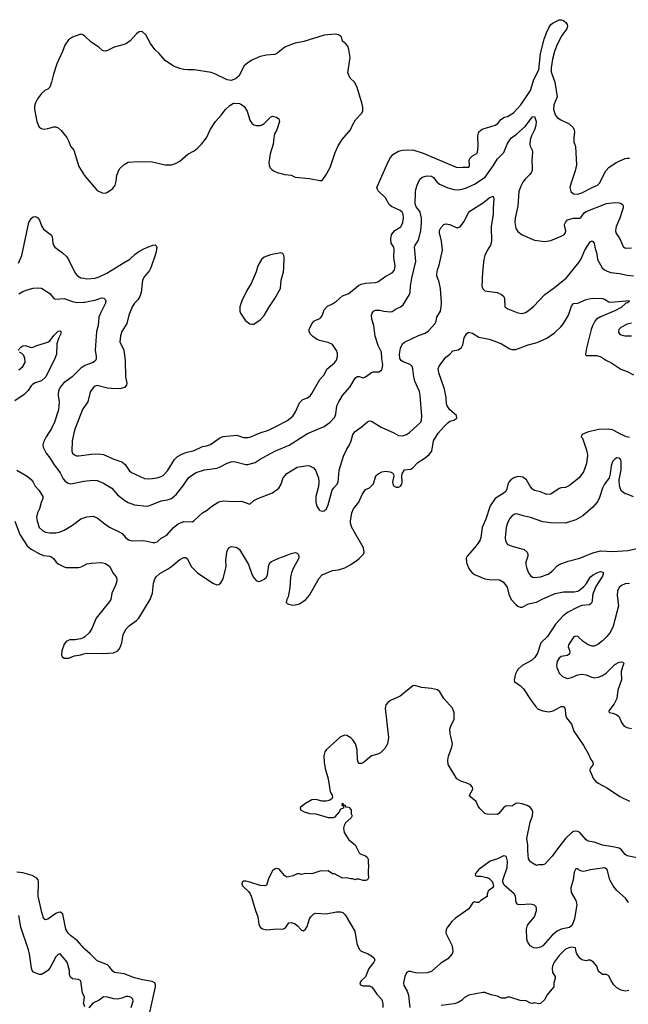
# Model space of a CAD drawing. Header units: inches. Extents: x 1678809 to 1859548, y 384609 to 522868.
# Tile 343 of 386: x 1819378 to 1825280, y 456761 to 466318. Entities that reach past the tile are written whole.
import ezdxf

# ---------------------------------------------------------------- set-up
doc = ezdxf.new("R2010")
doc.units = ezdxf.units.IN
doc.header["$MEASUREMENT"] = 0
for name, color, linetype in [('B8415', 7, 'Continuous'), ('B8416', 7, 'Continuous'), ('B8425', 7, 'Continuous'), ('B8426', 7, 'Continuous')]:
    doc.layers.add(name, color=color, linetype=linetype)

msp = doc.modelspace()

# ---------------------------------------------------------------- linework, layer by layer
at = {"layer": 'B8415', "color": 5}
for points, elevation in [([(1820000, 457306.3), (1819938, 457378), (1819870, 457427.4), (1819848.7, 457450), (1819825.7, 457490), (1819795, 457635.1), (1819774.9, 457654.9), (1819750, 457652.8), (1819730, 457643.1), (1819650, 457586.3), (1819630, 457580.7), (1819611.4, 457591.4), (1819591.8, 457651.8), (1819555.8, 457810), (1819561.6, 457950), (1819555.8, 457970), (1819544.2, 457984.2), (1819500.5, 458010), (1819410, 458036.8), (1819350, 458043.4)], 320), ([(1820000, 456844.9), (1819988.2, 456870), (1819969.8, 456989.8), (1819950, 457002.6), (1819890, 457008.2), (1819870, 457023.7), (1819862, 457050), (1819862, 457090), (1819838, 457170), (1819770, 457249.5), (1819750, 457242.9), (1819730, 457220.7), (1819670, 457112), (1819651.3, 457088.7), (1819630, 457071.8), (1819590, 457051.8), (1819570, 457049.6), (1819512.4, 457072.4), (1819499.7, 457090), (1819491.9, 457111.9), (1819473.3, 457250), (1819463.5, 457290), (1819390.7, 457510.7), (1819370, 457624)], 340), ([(1820000, 456764.2), (1819998, 456770), (1820000, 456783.3)], 340)]:
    msp.add_lwpolyline(points, dxfattribs=dict(at, elevation=elevation))
at = {"layer": 'B8416', "color": 5}
for points, elevation in [([(1820000, 466163), (1819990, 466169.7), (1819970, 466175.6), (1819951.8, 466171.8), (1819890, 466148), (1819850, 466122.9), (1819814.4, 466070), (1819791.9, 466008.1), (1819738.4, 465890), (1819706.4, 465790), (1819688.2, 465710), (1819670, 465664), (1819650, 465644), (1819622, 465630), (1819590, 465602), (1819551, 465550), (1819531, 465510), (1819522, 465478), (1819521, 465450), (1819544, 465330), (1819562.5, 465282.5), (1819570.7, 465270.7), (1819590, 465261), (1819615.3, 465255.3), (1819650, 465260.7), (1819710, 465278.8), (1819730, 465277.3), (1819750, 465267.7), (1819780.7, 465240.7), (1819834.4, 465174.4), (1819855.1, 465135.1), (1819870.4, 465090.4), (1819901.6, 465050), (1819953.3, 464893.3), (1820000, 464816.2)], 420), ([(1819366.1, 463953.9), (1819398.9, 464030), (1819466, 464350), (1819490, 464386.8), (1819510, 464402.8), (1819530, 464406.8), (1819550, 464397.3), (1819570, 464371), (1819593.4, 464310), (1819610, 464286), (1819685.1, 464225.1), (1819692.4, 464210), (1819699.5, 464150), (1819705.7, 464130), (1819718.7, 464110), (1819793.6, 464053.6), (1819835.4, 464015.4), (1819852.9, 463990), (1819916, 463856), (1819939.3, 463830), (1819972.6, 463812.6), (1820000, 463808.5)], 380), ([(1819370, 463655.3), (1819410, 463679.5), (1819450, 463697.1), (1819510, 463710.6), (1819550, 463716.3), (1819590, 463713.4), (1819670, 463658.8), (1819710, 463610.8), (1819724.4, 463604.4), (1819810, 463610.2), (1819890, 463582.3), (1819933.4, 463573.4), (1820000, 463575.2)], 360), ([(1819363.7, 463110), (1819390, 463140.5), (1819410, 463153), (1819430, 463155.8), (1819490, 463134.4), (1819510, 463139.3), (1819543.5, 463156.5), (1819651, 463189), (1819675.1, 463204.9), (1819710, 463254), (1819750, 463294), (1819770, 463298), (1819776, 463290), (1819776, 463270), (1819755.2, 463224.8), (1819739.5, 463170), (1819734.9, 463070), (1819720.3, 463030), (1819630.2, 462850), (1819590, 462811), (1819528.5, 462791.5), (1819503.1, 462776.9), (1819490, 462765.1), (1819460.2, 462719.8), (1819421.8, 462678.2), (1819330, 462619.7)], 340), ([(1819370, 462919), (1819409.9, 462950), (1819429.9, 462990), (1819429.4, 463030), (1819418, 463058), (1819398, 463078), (1819376.2, 463090)], 340), ([(1820000, 462954.7), (1819970, 462934.8), (1819887, 462850), (1819803.1, 462790), (1819771.5, 462750), (1819758.6, 462721.4), (1819751.5, 462690), (1819750.3, 462670), (1819759.6, 462610), (1819753.8, 462530), (1819714.9, 462410), (1819686.5, 462350), (1819635.6, 462270), (1819610, 462216), (1819603.6, 462190), (1819606.3, 462170), (1819636.1, 462110), (1819670, 462064.9), (1819705.5, 462005.5), (1819770, 461919.5), (1819800.5, 461860.5), (1819817.9, 461837.9), (1819840.8, 461820.8), (1819870, 461813.2), (1819890, 461814.4), (1819983.3, 461836.7), (1820000, 461838.6)], 360), ([(1820000, 462553.2), (1819986.6, 462533.4), (1819910, 462333.2), (1819887.6, 462230), (1819884.4, 462130), (1819890.6, 462110), (1819910, 462093), (1819930, 462086), (1819950, 462084.9), (1820000, 462091.6)], 380), ([(1819350, 461946.7), (1819450, 461888.4), (1819490, 461854.4), (1819509.3, 461829.3), (1819529.2, 461789.2), (1819562.4, 461750), (1819603.7, 461690), (1819602.3, 461670), (1819585.8, 461630), (1819569.1, 461570), (1819549.3, 461530), (1819540.6, 461490), (1819546.7, 461450), (1819568, 461390), (1819600.4, 461360.4), (1819630, 461344), (1819670, 461335.8), (1819730, 461336.5), (1819770, 461346.9), (1819810, 461363.2), (1819889, 461411), (1819970, 461472), (1820000, 461482.2)], 340), ([(1819330, 461450.8), (1819380, 461320), (1819452.3, 461212.3), (1819490, 461179), (1819570, 461134.7), (1819610, 461118.5), (1819670, 461110.3), (1819690, 461101.6), (1819707.3, 461087.3), (1819732.1, 461052.1), (1819750, 461036.3), (1819810, 461006), (1819830, 461000.4), (1819950, 461001.6), (1819972.9, 461007.1), (1820000, 461020.6)], 320), ([(1820000, 460322.5), (1819972.3, 460307.7), (1819916.9, 460296.9), (1819863.1, 460296.9), (1819833, 460287), (1819810, 460255.3), (1819786.9, 460193.1), (1819784.4, 460150), (1819790, 460136), (1819810, 460120.4), (1819830, 460119.5), (1819850, 460121.3), (1819910, 460141.6), (1819970, 460152.4), (1820000, 460161.4)], 320)]:
    msp.add_lwpolyline(points, dxfattribs=dict(at, elevation=elevation))
at = {"layer": 'B8425', "color": 5}
for points, elevation in [([(1824203.2, 460000), (1824187, 459970), (1824172, 459910), (1824177.6, 459890), (1824230, 459855.6), (1824262.9, 459822.9), (1824336.9, 459710), (1824385.4, 459645.4), (1824406.5, 459626.5), (1824450, 459610.2), (1824510, 459600.7), (1824550, 459610.2), (1824630, 459652.7), (1824654.8, 459650), (1824667.7, 459630), (1824670.2, 459570), (1824681.3, 459541.3), (1824730, 459480.3), (1824753, 459413), (1824848.8, 459268.8), (1824893.8, 459190), (1824916.8, 459136.8), (1824936, 459110), (1824938, 459090), (1824909.5, 459050.5), (1824907.5, 459030), (1824942.6, 458950), (1824964.7, 458924.7), (1824987.8, 458907.8), (1825077.2, 458857.2), (1825196.3, 458776.3), (1825290, 458733.5)], 320), ([(1824599.4, 460000), (1824610, 459974), (1824642.8, 459942.8), (1824669.2, 459929.2), (1824690, 459924.2), (1824730, 459932.2), (1824790, 459958.7), (1824830, 459966), (1824870, 459959.3), (1824918, 459938), (1824950, 459930.4), (1824990, 459937), (1825030, 459951.8), (1825070, 459977), (1825092.3, 460000)], 340), ([(1825214.1, 460000), (1825211.8, 459990), (1825214.9, 459910), (1825179, 459810), (1825168.2, 459730), (1825143.4, 459676.6), (1825092, 459610), (1825094, 459594), (1825130, 459586), (1825170, 459571), (1825181.4, 459561.4), (1825190, 459551.3), (1825214.6, 459494.6), (1825239.8, 459459.8), (1825266, 459446), (1825310, 459437.7)], 340), ([(1825395.7, 458175.7), (1825270, 458201.3), (1825250, 458215.6), (1825210, 458263.5), (1825190, 458275.6), (1825130.6, 458290.6), (1825030, 458304.6), (1824950, 458334.8), (1824890, 458345.7), (1824870, 458358), (1824810, 458426.9), (1824790, 458438), (1824770, 458441.5), (1824750, 458437.3), (1824730, 458424), (1824670.3, 458370), (1824582.2, 458257.8), (1824542, 458198), (1824470, 458122), (1824450, 458115.3), (1824410, 458115.3), (1824390, 458109), (1824350, 458129.3), (1824330, 458145.2), (1824312, 458172), (1824304.4, 458250), (1824305.4, 458310), (1824296.3, 458370), (1824328.5, 458530), (1824350.9, 458590), (1824354.7, 458630), (1824350, 458642.7), (1824330, 458669.6), (1824299.3, 458690), (1824250, 458707.6), (1824210, 458714), (1824190, 458709.4), (1824150, 458685.2), (1824110, 458688.7), (1824090, 458684), (1824070, 458669), (1824025.8, 458614.2), (1824010, 458602.7), (1823910, 458605.2), (1823890, 458614), (1823841.5, 458661.5), (1823824.8, 458684.8), (1823805.2, 458730), (1823753.2, 458770), (1823739, 458790), (1823773.2, 458850), (1823768.7, 458870), (1823748, 458890), (1823709.1, 458909.1), (1823662, 458922), (1823618, 458950), (1823533.2, 459090), (1823529.2, 459130), (1823535.6, 459170), (1823570, 459256.3), (1823576.5, 459290), (1823551.7, 459390), (1823549.8, 459430), (1823558.5, 459461.5), (1823590.9, 459530), (1823592.5, 459590), (1823575.2, 459635.2), (1823490.6, 459730), (1823452.6, 459792.6), (1823430, 459812.5), (1823370, 459825.8), (1823275.3, 459835.3), (1823210, 459855.6), (1823190, 459851.8), (1823067.3, 459752.7), (1822973, 459710), (1822946.4, 459690), (1822930, 459669.2), (1822923.6, 459636.4), (1822955.3, 459350), (1822944, 459290), (1822917.5, 459242.5), (1822877.2, 459202.8), (1822850, 459189.6), (1822790, 459171.5), (1822710, 459105.6), (1822690, 459097), (1822678, 459098), (1822670, 459099.3), (1822660.9, 459110), (1822655.3, 459135.3), (1822649.8, 459230.2), (1822633.3, 459290), (1822610, 459327.1), (1822590, 459348.6), (1822550, 459371.1), (1822530, 459373.7), (1822490, 459355.4), (1822348.8, 459230), (1822336, 459210), (1822325.8, 459174.2), (1822329.1, 459110), (1822339.6, 459050), (1822368.9, 458950), (1822390, 458822), (1822406.8, 458790), (1822412, 458770), (1822406, 458754), (1822380.7, 458739.3), (1822350, 458732), (1822310, 458734), (1822250, 458747.6), (1822210, 458744.2), (1822150.7, 458710), (1822098.8, 458670), (1822101, 458650), (1822138, 458630), (1822190, 458612.7), (1822250, 458608.2), (1822370, 458573.4), (1822406.3, 458573.7), (1822425.2, 458574.8), (1822438.6, 458581.4), (1822478, 458630), (1822490, 458654), (1822526, 458670), (1822522, 458682), (1822506, 458690), (1822507.3, 458712.7), (1822512.7, 458712.7), (1822518, 458698), (1822532.7, 458692.7), (1822538, 458678), (1822570, 458674), (1822594, 458650), (1822594, 458610), (1822602, 458590), (1822594, 458570), (1822537.3, 458522.7), (1822523.8, 458496.2), (1822519.1, 458470), (1822524.9, 458430), (1822570, 458356), (1822630.8, 458310), (1822670.6, 458230.6), (1822680.7, 458220.7), (1822730, 458202.8), (1822746, 458190), (1822756, 458170), (1822758, 458150), (1822761, 458090), (1822756, 458070), (1822756, 458030), (1822762, 457990), (1822752, 457970), (1822730, 457962), (1822710, 457962), (1822665.4, 457974.6), (1822645.4, 457974.6), (1822630, 457968.7), (1822610, 457978), (1822590, 457978), (1822550, 457988), (1822510, 457986), (1822430, 458028.7), (1822410, 458028.7), (1822370, 458055.3), (1822290, 458054), (1822210, 458028.7), (1822150, 458029), (1822110, 458022), (1822090, 458028.7), (1822070, 458028.7), (1822030, 458009), (1821970, 457995.3), (1821950, 458008.7), (1821892.7, 458072.7), (1821870, 458079), (1821850, 458074), (1821830, 458055.3), (1821793.4, 457990), (1821774.4, 457925.6), (1821770, 457918), (1821754, 457910), (1821710, 457912.7), (1821610, 457945.1), (1821570, 457954.5), (1821545.2, 457954.8), (1821534.4, 457945.6), (1821530.7, 457930), (1821539.3, 457910), (1821595.6, 457855.6), (1821613.1, 457833.1), (1821623.5, 457810), (1821663.6, 457670), (1821686.3, 457610), (1821698.7, 457538.7), (1821710, 457510.4), (1821733, 457493), (1821770, 457485.2), (1821874.4, 457494.4), (1821930, 457491), (1821956.5, 457503.5), (1821989.3, 457550.7), (1822010, 457554.8), (1822050, 457540.5), (1822070, 457525.5), (1822110, 457479.1), (1822130, 457475.5), (1822150, 457490.6), (1822165.2, 457514.8), (1822189.7, 457590), (1822201.1, 457610), (1822230, 457638.3), (1822250, 457644.6), (1822350, 457639.5), (1822450, 457658), (1822490, 457657), (1822511.2, 457651.2), (1822533.7, 457630), (1822628.5, 457470), (1822648.7, 457350), (1822670, 457297.3), (1822690, 457276.3), (1822756, 457250), (1822790.7, 457230), (1822814, 457210), (1822823, 457190), (1822812.4, 457170), (1822764, 457110), (1822731.2, 457028.8), (1822688.9, 456990), (1822677, 456970), (1822678.4, 456958.4), (1822680.5, 456950), (1822710, 456939.6), (1822770, 456938.9), (1822790, 456930.3), (1822809.3, 456909.3), (1822840.5, 456860.5), (1822888, 456810), (1822894.4, 456794.4), (1822900.3, 456770), (1822899.5, 456730)], 320), ([(1825282.2, 457750), (1825253.7, 457790), (1825170, 457866), (1825132, 457912), (1825099.2, 457970), (1825074, 458070), (1825050, 458087), (1824913.9, 458066.1), (1824850, 458051.2), (1824830, 458051.6), (1824803.5, 458063.5), (1824790, 458075.1), (1824770, 458077.2), (1824756.1, 458043.9), (1824744.9, 457970), (1824721.8, 457890), (1824726.4, 457846.4), (1824771.3, 457770), (1824779.1, 457730), (1824756.9, 457590), (1824734.9, 457530), (1824710, 457507.4), (1824630, 457490.8), (1824588.8, 457471.2), (1824545, 457435), (1824450.3, 457330), (1824430, 457316.4), (1824390, 457305.3), (1824362.7, 457310), (1824329.7, 457330), (1824301, 457370), (1824294.6, 457394.6), (1824291.1, 457490), (1824302.6, 457530), (1824369, 457611), (1824388.7, 457670), (1824390.8, 457690), (1824386.6, 457706.6), (1824370, 457722.3), (1824331.5, 457731.5), (1824230, 457725.1), (1824208.7, 457728.7), (1824191.6, 457750), (1824185.4, 457810), (1824173, 457833), (1824076.6, 457916.6), (1824064, 457950), (1824064.7, 457964.7), (1824104.7, 458090), (1824107.2, 458150), (1824098.7, 458190), (1824090, 458198.7), (1824070, 458200.5), (1824010, 458172.8), (1823938.8, 458150), (1823831, 458070), (1823798, 458030), (1823794, 458010), (1823810, 458004.7), (1823850, 458006), (1823910, 457991.3), (1823930, 457982), (1823962, 457950), (1823971.1, 457908.9), (1823962, 457890), (1823932, 457870), (1823922, 457858), (1823911.3, 457830), (1823910, 457808), (1823850, 457768.7), (1823830, 457748.7), (1823810, 457748.7), (1823790, 457755.3), (1823770, 457744), (1823732.4, 457687.6), (1823603.7, 457596.3), (1823570, 457566), (1823527.7, 457510), (1823514.6, 457485.4), (1823510.6, 457450), (1823570.6, 457330), (1823578.8, 457270), (1823570.8, 457250), (1823530, 457203.7), (1823460.9, 457159.1), (1823370, 457079.5), (1823330, 457067), (1823230, 457064.5), (1823191.7, 457071.7), (1823170, 457080.7), (1823150, 457080.7), (1823130, 457067), (1823111.6, 457030), (1823099.2, 456970), (1823104.6, 456944.6), (1823135.8, 456890), (1823148.5, 456848.5), (1823162.3, 456730)], 340), ([(1820637.3, 456670), (1820693.5, 456930), (1820695, 456950), (1820689.8, 456969.8), (1820663.2, 456983.2), (1820570, 456998.6), (1820490, 457017.7), (1820390, 457055.5), (1820297.2, 457070), (1820281.4, 457081.4), (1820247.2, 457127.2), (1820230, 457142.9), (1820130, 457181.6), (1820062.4, 457250), (1820010, 457294.8), (1820000, 457306.3)], 320), ([(1825284.7, 456895.3), (1825250.4, 456889.6), (1825210, 456897), (1825170, 456919.5), (1825138, 456950), (1825112.3, 456990), (1825090, 457038), (1825070, 457048.7), (1825028.7, 457048.7), (1824996.4, 457076.4), (1824988.4, 457088.4), (1824975.3, 457130), (1824942, 457170), (1824910, 457188.7), (1824890, 457188.7), (1824870, 457182), (1824830, 457194), (1824809.5, 457209.5), (1824781.2, 457250), (1824773.2, 457270), (1824769, 457309), (1824730, 457314), (1824702, 457310), (1824670, 457294.5), (1824610, 457236.2), (1824560.5, 457170), (1824544, 457130), (1824540.7, 457110), (1824546, 457070), (1824571, 457030), (1824571, 457010), (1824558.8, 456970), (1824558.8, 456930), (1824491, 456850), (1824470, 456808.7), (1824430, 456768.7), (1824410, 456764), (1824370, 456774), (1824350, 456769.3), (1824330, 456773.2), (1824290, 456794), (1824230, 456799), (1824130, 456829), (1824110, 456829), (1824090, 456821.2), (1824050, 456821.2), (1824010, 456839), (1823950, 456854), (1823890, 456876), (1823870, 456876), (1823732, 456850), (1823692.3, 456827.7), (1823661.7, 456798.3), (1823630, 456778.4), (1823590, 456765.1), (1823464.7, 456750)], 360), ([(1820000, 456783.3), (1820007, 456830), (1820000, 456844.9)], 340), ([(1820457.7, 456730), (1820477.2, 456790), (1820475.1, 456810), (1820454.5, 456830), (1820430, 456836), (1820410, 456835.1), (1820370, 456819.7), (1820330, 456811.2), (1820290, 456815.4), (1820230, 456831.1), (1820190, 456832.6), (1820150, 456801.3), (1820087.5, 456772.5), (1820050, 456727.6)], 340), ([(1820010, 456735.1), (1820000, 456764.2)], 340)]:
    msp.add_lwpolyline(points, dxfattribs=dict(at, elevation=elevation))
at = {"layer": 'B8426', "color": 5}
for points, elevation in [([(1820000, 462091.6), (1820070, 462100.9), (1820143, 462103), (1820190, 462098.3), (1820290, 462051.5), (1820370, 462024.6), (1820399.7, 461999.7), (1820441, 461941), (1820461.6, 461921.6), (1820590, 461865.7), (1820630, 461862), (1820665.1, 461865.1), (1820710, 461870.4), (1820750, 461882.4), (1820770, 461893), (1820810, 461938), (1820879.7, 462050), (1820910, 462076.9), (1820950, 462099.1), (1820990, 462116.5), (1821070, 462135.6), (1821150, 462174), (1821190, 462180.9), (1821230, 462194.6), (1821320, 462260), (1821350, 462271.6), (1821484.8, 462284.8), (1821550, 462263.6), (1821590, 462262.3), (1821610, 462266.3), (1821710, 462307.6), (1821790, 462334.3), (1821868.8, 462371.2), (1821970, 462423.7), (1822025.6, 462470), (1822053.6, 462510), (1822090, 462597.3), (1822125.2, 462630), (1822170, 462648.4), (1822193.9, 462666.1), (1822211.6, 462688.4), (1822290, 462823.8), (1822331.3, 462870), (1822355, 462924.9), (1822430, 462986.7), (1822450, 463013), (1822461.4, 463050), (1822461.2, 463081.2), (1822451.6, 463108.4), (1822410, 463165.6), (1822370, 463186), (1822284.1, 463204.1), (1822255.5, 463215.5), (1822221.5, 463241.5), (1822194, 463270), (1822185.2, 463290), (1822186.6, 463310), (1822210, 463366), (1822230, 463390.8), (1822250, 463402.8), (1822290, 463416), (1822296.6, 463423.4), (1822310, 463444.7), (1822330, 463501), (1822362.5, 463537.5), (1822410, 463560.7), (1822450, 463586.8), (1822510, 463636), (1822570, 463658.8), (1822663, 463737), (1822689.7, 463750.3), (1822730, 463760.3), (1822830, 463766.7), (1822850, 463772.7), (1822930, 463828.2), (1822990, 463860.5), (1823012.1, 463887.9), (1823017.6, 463930), (1823006.3, 464010), (1823009.8, 464090), (1823004.6, 464110), (1822980.7, 464150), (1822976.8, 464190), (1822984.9, 464230), (1822995.7, 464250), (1823015, 464270), (1823072.9, 464307.1), (1823081.3, 464318.7), (1823092.2, 464350), (1823098.5, 464390), (1823096.4, 464430), (1823085.4, 464450), (1823066.7, 464466.7), (1822985, 464505), (1822962.4, 464522.4), (1822924.7, 464590), (1822855.3, 464655.3), (1822846.6, 464670), (1822842.9, 464690), (1822937.6, 464910), (1822968.3, 464971.7), (1822998, 465010), (1823050, 465041.1), (1823090.3, 465050.3), (1823190, 465055.2), (1823290, 465022.3), (1823610, 464886.3), (1823630, 464882), (1823673.2, 464886.8), (1823733.9, 464886.1), (1823739.1, 464900.9), (1823735.9, 464950), (1823744.1, 464970), (1823770, 464995.8), (1823805.7, 465014.3), (1823816.8, 465030), (1823823.5, 465090), (1823819.7, 465190), (1823831.8, 465230), (1823864.2, 465255.8), (1823990, 465293.1), (1824013.6, 465310), (1824044.5, 465350), (1824079.3, 465370), (1824110, 465379.6), (1824167.4, 465412.6), (1824238.7, 465490), (1824319.8, 465610), (1824331.4, 465630), (1824363.2, 465736.8), (1824411.4, 465830), (1824429, 465990), (1824464.2, 466130), (1824486.8, 466190), (1824510, 466239.5), (1824530, 466270.2), (1824550, 466286.7), (1824610, 466317), (1824630, 466317.6), (1824650, 466310.5), (1824674, 466290), (1824688, 466270), (1824690.4, 466250), (1824683.1, 466230), (1824636, 466164), (1824588.1, 466070), (1824563.2, 466010), (1824545.3, 465934.7), (1824532.1, 465850), (1824533.4, 465810), (1824566.9, 465710), (1824590.2, 465570), (1824557.8, 465490), (1824554.6, 465450), (1824570, 465394.8), (1824590, 465366.8), (1824625.2, 465345.2), (1824707.1, 465307.1), (1824744.7, 465270), (1824754.8, 465250), (1824758.8, 465230), (1824751, 465170), (1824751.1, 465131.1), (1824766.4, 465086.4), (1824778, 464910), (1824764.9, 464850), (1824725.1, 464734.9), (1824714, 464690), (1824723.8, 464650), (1824747.8, 464627.8), (1824790, 464625.2), (1824830, 464638), (1824930, 464689.2), (1824981.6, 464710), (1825000.4, 464730), (1825062.6, 464850), (1825093.4, 464886.6), (1825170, 464935.2), (1825250, 464968.8), (1825270, 464974.9), (1825290, 464974)], 380), ([(1820000, 464816.2), (1820003.8, 464810), (1820130, 464659.1), (1820177.5, 464637.5), (1820210, 464634), (1820230, 464642), (1820280.1, 464679.9), (1820303.7, 464710), (1820315.1, 464750), (1820320.9, 464810), (1820346.6, 464870), (1820390, 464913.4), (1820430, 464934), (1820530, 464942.8), (1820590, 464937.3), (1820650, 464942.8), (1820788.5, 464908.5), (1820828.4, 464908.4), (1820850, 464910.4), (1820890, 464923.1), (1820930, 464945.5), (1821010, 465013), (1821070, 465045.5), (1821102.7, 465070), (1821142.7, 465110), (1821189.4, 465170), (1821230, 465256), (1821278, 465330), (1821332.7, 465390), (1821374.2, 465445.8), (1821414.8, 465485.2), (1821452.9, 465507.1), (1821510, 465502.8), (1821530, 465494.8), (1821554.6, 465474.6), (1821584, 465430), (1821610, 465342), (1821630, 465312), (1821650, 465298), (1821670, 465291.3), (1821710, 465291.3), (1821730, 465298), (1821748, 465310), (1821810, 465372), (1821830, 465382), (1821870, 465372), (1821890, 465354), (1821898, 465330), (1821871, 465250), (1821850.6, 465209.4), (1821842, 465170), (1821837.1, 465110), (1821805.8, 465014.2), (1821799.1, 464970), (1821795.5, 464930), (1821798.5, 464898.5), (1821810, 464876), (1821822.8, 464862.8), (1821846, 464846), (1821875.1, 464835.1), (1821950, 464815.3), (1822012, 464810), (1822048.5, 464788.5), (1822190, 464777.1), (1822290, 464756), (1822310, 464758), (1822347.6, 464810), (1822390, 464882.8), (1822436.2, 465030), (1822465.3, 465094.7), (1822503.7, 465156.3), (1822586.2, 465250), (1822604.7, 465295.3), (1822633, 465347), (1822695.1, 465410), (1822707.2, 465432.8), (1822707, 465470), (1822696.9, 465510), (1822646, 465670), (1822625.2, 465710), (1822584, 465750), (1822560.9, 465800.9), (1822582.4, 465950), (1822569.7, 466029.7), (1822559.7, 466059.7), (1822542, 466082), (1822510, 466108.7), (1822497.2, 466150), (1822470, 466169.5), (1822437.2, 466177.2), (1822330, 466167.8), (1822133.7, 466106.3), (1822050, 466088.2), (1822005.4, 466074.6), (1821950.7, 466050), (1821870, 465986), (1821850, 465979.5), (1821770, 465974.5), (1821710, 465959.6), (1821630, 465925.6), (1821577.3, 465890), (1821556.3, 465870), (1821502.4, 465770), (1821470, 465743.1), (1821430, 465727.6), (1821390, 465733.7), (1821270, 465793.5), (1821234.2, 465805.8), (1821070, 465830.9), (1821010, 465829.8), (1820970, 465834), (1820930, 465843.8), (1820870, 465867.7), (1820790, 465920.5), (1820730, 465989.6), (1820688, 466028), (1820645.6, 466085.6), (1820600.5, 466170), (1820570, 466199.5), (1820550, 466203.6), (1820530, 466195.1), (1820510, 466179.1), (1820448.7, 466111.3), (1820414.1, 466086), (1820390, 466075.5), (1820294, 466050), (1820230, 466017.6), (1820210, 466013.6), (1820190, 466014.5), (1820180.1, 466020.1), (1820146.6, 466050), (1820070, 466100.4), (1820010, 466156.3), (1820000, 466163)], 420), ([(1820000, 461838.6), (1820090, 461848.8), (1820130, 461845.3), (1820190, 461819.5), (1820270.2, 461770.2), (1820327.3, 461707.3), (1820398, 461650), (1820430, 461630.3), (1820490, 461610.3), (1820610, 461596), (1820630, 461598), (1820750, 461647.6), (1820810, 461656.2), (1820850.5, 461669.5), (1820894, 461710), (1820959.7, 461790), (1821016.3, 461870), (1821033.5, 461886.5), (1821090, 461924.2), (1821170, 461947.4), (1821293.7, 461966.3), (1821323.1, 461976.9), (1821390, 462013.7), (1821430, 462027.2), (1821450, 462030.3), (1821470, 462027.2), (1821570, 462000.2), (1821590, 462000.8), (1821660.9, 462019.1), (1821710, 462053.4), (1821851.7, 462128.3), (1821990, 462187.7), (1822170, 462301.5), (1822329.8, 462370.2), (1822388.6, 462411.4), (1822430, 462456.3), (1822442.6, 462490), (1822454.3, 462570), (1822471.3, 462610), (1822508, 462670), (1822578, 462750), (1822630, 462837.3), (1822650, 462854.8), (1822670, 462854), (1822710, 462842), (1822730, 462850.5), (1822790, 462893), (1822810, 462899.1), (1822861.2, 462898.8), (1822885.6, 462914.4), (1822892, 462928), (1822898, 462970), (1822888.4, 463030), (1822885.1, 463090), (1822855.1, 463155.1), (1822825.6, 463245.6), (1822813.8, 463350), (1822792.1, 463410), (1822789.7, 463450), (1822796.3, 463470), (1822810, 463488.2), (1822830, 463497.6), (1822870, 463499.5), (1822910, 463488.9), (1822970, 463481.7), (1822990, 463485.7), (1823030, 463511.6), (1823070.8, 463529.2), (1823096.3, 463550), (1823158.7, 463650), (1823165.7, 463674.3), (1823168.4, 463730), (1823181.6, 463810), (1823219.8, 463970), (1823207.2, 464112.8), (1823211.8, 464130), (1823237, 464163), (1823248.3, 464190), (1823267.9, 464272.1), (1823275.2, 464344.8), (1823273, 464390), (1823260.2, 464450), (1823249, 464470), (1823221.6, 464501.6), (1823211.5, 464530), (1823215.1, 464644.9), (1823218, 464670), (1823231.5, 464710), (1823259.7, 464770), (1823282, 464790), (1823330, 464801), (1823370, 464798), (1823390, 464786.9), (1823423.1, 464743.1), (1823450, 464720.2), (1823530, 464684.2), (1823590, 464668.1), (1823630, 464667.1), (1823670, 464672.7), (1823710, 464685.5), (1823790, 464721.3), (1823891, 464790), (1823970, 464899.3), (1824011.6, 464968.4), (1824073.3, 465030), (1824103.9, 465110), (1824130, 465151.6), (1824146.2, 465170), (1824195, 465205), (1824278.3, 465281.7), (1824350, 465374.7), (1824370, 465378.7), (1824387.2, 465330), (1824383.5, 465290), (1824370.2, 465250), (1824339.7, 465190), (1824329, 465150), (1824326, 465110), (1824328.7, 465090), (1824348.5, 465050), (1824351.5, 465031.5), (1824344.7, 464950), (1824349, 464890), (1824346.6, 464853.4), (1824338.7, 464830), (1824326.3, 464813.7), (1824280.3, 464770), (1824258.6, 464741.4), (1824237.5, 464702.5), (1824219, 464650), (1824207.2, 464507.2), (1824181.3, 464390), (1824178.3, 464350), (1824188.7, 464290), (1824210, 464260.5), (1824250, 464228.4), (1824370, 464178.4), (1824470, 464164.4), (1824530, 464173.7), (1824630, 464215.3), (1824654.5, 464230), (1824670, 464247.7), (1824675.1, 464270), (1824664.2, 464304.2), (1824662.6, 464330), (1824670, 464350.6), (1824690, 464374.9), (1824750, 464391.5), (1824810, 464390.5), (1824821, 464399), (1824854.8, 464445.2), (1824870, 464456.9), (1825070, 464532.4), (1825150, 464543.8), (1825190, 464539.3), (1825212, 464532), (1825222.4, 464522.4), (1825230.2, 464510.2), (1825230.3, 464490), (1825199.2, 464390), (1825163.6, 464310), (1825154.9, 464270), (1825159.6, 464250), (1825198.5, 464190), (1825230, 464115.5), (1825245, 464104.9), (1825261, 464101), (1825310, 464103.6)], 360), ([(1820000, 461482.2), (1820030, 461492.4), (1820090, 461498.4), (1820130, 461482.4), (1820203.4, 461423.4), (1820250, 461392.2), (1820350, 461344.9), (1820370.4, 461330), (1820408.1, 461288.1), (1820434.8, 461270), (1820470, 461260.3), (1820581.2, 461261.2), (1820670, 461242.4), (1820690, 461243), (1820710, 461250.5), (1820750, 461284.9), (1820806, 461314), (1820869.6, 461390), (1820914.1, 461425.9), (1820970, 461446), (1821050, 461443.8), (1821067.9, 461452.1), (1821149.7, 461530.3), (1821190, 461553), (1821250, 461601.6), (1821310, 461638.4), (1821350, 461648.5), (1821450, 461641.3), (1821530, 461645.5), (1821610, 461616), (1821649.2, 461650), (1821686, 461670), (1821830, 461724.6), (1821889.8, 461770.2), (1821913.6, 461810), (1821931.8, 461870), (1821970, 461912), (1822070, 461972.9), (1822170, 461990.4), (1822190, 461988.2), (1822228.4, 461968.4), (1822246.2, 461946.2), (1822263.4, 461903.4), (1822274.9, 461870), (1822280.4, 461830), (1822274.2, 461785.8), (1822250.4, 461689.6), (1822248.7, 461630), (1822261.6, 461590), (1822281.4, 461561.4), (1822290, 461553.4), (1822310, 461546.4), (1822330, 461550.6), (1822351.8, 461570), (1822369.7, 461610.3), (1822409.4, 461750), (1822424.7, 461775.3), (1822454.9, 461805.1), (1822467, 461830), (1822474.9, 461945.1), (1822517.7, 462082.3), (1822549.8, 462150), (1822576.3, 462190), (1822593, 462230), (1822608, 462290), (1822630, 462321.6), (1822690, 462361.6), (1822750, 462413), (1822770, 462423), (1822790, 462422.4), (1822882.6, 462362.6), (1823006.5, 462306.5), (1823050, 462280.9), (1823090, 462277.7), (1823130, 462291.8), (1823159.5, 462310), (1823267.2, 462412.7), (1823274, 462430), (1823278.5, 462470), (1823263.1, 462670), (1823255.4, 462710), (1823209.9, 462809.9), (1823199.8, 462850), (1823190, 462928.7), (1823182.4, 462950), (1823164.5, 462970), (1823090, 463000.9), (1823077.4, 463010), (1823065.3, 463030), (1823062.2, 463070), (1823071.5, 463130), (1823089.6, 463170), (1823111, 463189), (1823246.4, 463253.6), (1823310, 463275.2), (1823341.1, 463298.9), (1823408, 463370), (1823417.6, 463390), (1823424.5, 463430), (1823457.2, 463490), (1823465.8, 463530), (1823467, 463570), (1823458.2, 463710), (1823444.7, 463770), (1823423.5, 463830), (1823422, 463850), (1823429.6, 463889.6), (1823446.1, 463933.9), (1823478.6, 464081.4), (1823468.9, 464168.9), (1823448.4, 464250), (1823449.7, 464270.2), (1823462, 464298), (1823489.5, 464330.5), (1823510, 464336.3), (1823550, 464330.4), (1823610, 464300.4), (1823630, 464299.3), (1823650, 464308.2), (1823685.8, 464354.2), (1823730, 464443), (1823742, 464458), (1823876, 464544), (1823930, 464588.4), (1823970, 464606), (1823976.7, 464576.7), (1823968.8, 464491.2), (1823969.2, 464430), (1823951.3, 464310), (1823954, 464166), (1823944.9, 464130), (1823910, 464077), (1823889.1, 464030), (1823877.6, 463990), (1823865.4, 463870), (1823860.3, 463730), (1823870, 463704.9), (1823890, 463687.2), (1824008.6, 463668.6), (1824050.3, 463650.3), (1824073, 463630), (1824079.1, 463610), (1824082.8, 463530), (1824111, 463510), (1824210, 463471.8), (1824250, 463465.7), (1824284.4, 463475.6), (1824310, 463490.3), (1824364.4, 463535.6), (1824470, 463650.4), (1824550, 463707.6), (1824678.3, 463810), (1824799, 463961), (1824822.4, 463997.6), (1824859.3, 464080.7), (1824910, 464160.4), (1824930, 464170.3), (1824948.2, 464150), (1824954.3, 464110), (1824975.8, 464044.2), (1824980.4, 463990), (1825027.6, 463910), (1825050, 463890.3), (1825076, 463876), (1825110, 463865.2), (1825194.9, 463854.9), (1825270, 463837.4), (1825330, 463832.9)], 340), ([(1820000, 463808.5), (1820030, 463804), (1820110, 463808), (1820150, 463820.2), (1820223.6, 463856.4), (1820390, 463961.7), (1820447.6, 463992.4), (1820498, 464042), (1820533.2, 464066.8), (1820590, 464096.9), (1820670, 464130.3), (1820692, 464132), (1820702, 464122), (1820707.7, 464107.7), (1820698.3, 464050), (1820651, 463909), (1820637.2, 463882.8), (1820590, 463826), (1820570.2, 463790), (1820555.6, 463670), (1820543.7, 463630), (1820522.6, 463597.4), (1820490, 463565.1), (1820470.3, 463530), (1820437.4, 463450), (1820417.4, 463370), (1820370.2, 463289.8), (1820354.6, 463250), (1820348.9, 463190), (1820387, 463110), (1820400.8, 463010), (1820405.3, 462850), (1820417, 462790), (1820414.4, 462770), (1820393.3, 462746.7), (1820350, 462736), (1820270, 462737.1), (1820230, 462742.2), (1820130, 462765.7), (1820110, 462759.7), (1820090, 462744.2), (1820066.3, 462710), (1820058.3, 462690), (1820038.4, 462610), (1820000, 462553.2)], 380), ([(1820000, 463575.2), (1820010, 463575.5), (1820070, 463590.3), (1820110, 463594.9), (1820170, 463617), (1820193.4, 463613.4), (1820210, 463598.8), (1820214, 463590), (1820210, 463565.2), (1820161.5, 463470), (1820146.5, 463430), (1820138, 463350), (1820124.2, 463290), (1820111.5, 463110), (1820121.1, 463050), (1820118.6, 463021.5), (1820111.7, 463008.3), (1820089.1, 462990.9), (1820010, 462961.4), (1820000, 462954.7)], 360), ([(1820000, 460161.4), (1820030.6, 460170.6), (1820190, 460164.9), (1820287.3, 460172.7), (1820328.7, 460191.3), (1820350, 460218), (1820367.8, 460267.8), (1820380.7, 460350), (1820410, 460404.9), (1820441.4, 460438.6), (1820510, 460486.3), (1820532.5, 460507.5), (1820643.9, 460690), (1820664.5, 460750), (1820676.4, 460850), (1820689.7, 460890), (1820702.6, 460910), (1820737.3, 460942.7), (1820810, 460982.9), (1820850, 461011.9), (1820930, 461078.8), (1820970, 461098.9), (1820990, 461096.4), (1821004.6, 461084.6), (1821040.4, 461010), (1821102, 460950), (1821250, 460848.8), (1821290, 460833.7), (1821310, 460835.8), (1821330, 460850.4), (1821350, 460890.5), (1821379, 461010), (1821378.5, 461070), (1821386, 461150), (1821392.3, 461170), (1821406.6, 461190), (1821430, 461203), (1821470, 461199.3), (1821490, 461192.4), (1821510, 461174.9), (1821596.9, 461030), (1821630, 460937.3), (1821650, 460899.1), (1821670, 460873), (1821690, 460866), (1821710, 460869.1), (1821750, 460886.2), (1821772.3, 460907.7), (1821780.8, 460930), (1821792.6, 461027.4), (1821806.3, 461050), (1821819.6, 461060.4), (1821890, 461092.4), (1821963.6, 461116.4), (1822010, 461137.4), (1822050, 461145.5), (1822070, 461139.1), (1822079.1, 461130), (1822086, 461110), (1822083.7, 461090), (1822029.4, 460990.6), (1822013.2, 460950), (1822004.5, 460910), (1821998.2, 460801.8), (1821982.8, 460717.2), (1821968, 460690), (1821962, 460662), (1821972, 460650), (1821985.2, 460645.2), (1822030, 460636.3), (1822050, 460637.1), (1822090, 460648.5), (1822130, 460672.7), (1822151.8, 460690), (1822190, 460732.7), (1822281.4, 460898.6), (1822310, 460928.4), (1822410, 460972.7), (1822470, 460978), (1822530, 460997.4), (1822589.8, 461030.2), (1822650, 461070.3), (1822674.7, 461090), (1822711.2, 461130), (1822718.3, 461150), (1822712.4, 461190), (1822599.1, 461390), (1822586.2, 461430), (1822586.2, 461450), (1822599.8, 461530), (1822613.5, 461570), (1822666.1, 461633.9), (1822698.5, 461710), (1822730, 461759.1), (1822770, 461774), (1822808, 461812), (1822832.7, 461890), (1822854, 461910), (1822890, 461928), (1822926, 461934), (1822971.3, 461930), (1822996.1, 461916.1), (1823004.5, 461904.5), (1823005.5, 461890), (1822993.1, 461830), (1823000.9, 461800.9), (1823010, 461788.7), (1823030, 461780.3), (1823050, 461780.3), (1823070, 461788.5), (1823084, 461810), (1823086.9, 461830), (1823082.9, 461890), (1823086.6, 461910), (1823109, 461950), (1823170, 461953.4), (1823190, 461968), (1823240.3, 462019.7), (1823310, 462064), (1823350, 462096.5), (1823373.8, 462130), (1823391.9, 462230), (1823436, 462304), (1823490, 462367.2), (1823530, 462405.5), (1823550, 462420.7), (1823589.1, 462430.9), (1823618, 462450), (1823614.6, 462474.6), (1823550, 462529.3), (1823523.5, 462570), (1823517.7, 462590), (1823513.7, 462650), (1823495.9, 462730), (1823442.6, 462890), (1823437, 462930), (1823446.2, 462953.8), (1823510, 463042.8), (1823550, 463070.8), (1823578, 463102), (1823630, 463114.8), (1823662.5, 463137.5), (1823676.6, 463163.4), (1823689.7, 463230.3), (1823711.5, 463268.5), (1823730, 463284), (1823770, 463274.4), (1823830, 463235.5), (1823930, 463215.8), (1824010, 463188.4), (1824050, 463170.4), (1824130, 463123.1), (1824150, 463117.6), (1824190, 463117), (1824310, 463161.6), (1824395.8, 463184.2), (1824490, 463227), (1824562.8, 463277.2), (1824624.6, 463335.4), (1824652.2, 463367.8), (1824700.8, 463450), (1824730, 463537.3), (1824750, 463561.6), (1824790, 463565.5), (1824870, 463602.8), (1824930, 463613.4), (1825030, 463610.3), (1825050, 463603.8), (1825090, 463579.3), (1825110, 463577.1), (1825290, 463592.4)], 320), ([(1825290, 463584), (1825271.3, 463570), (1825255.1, 463564.9), (1825210, 463525.3), (1825150, 463492.6), (1825010, 463434), (1824972.2, 463410), (1824954.9, 463390), (1824932.4, 463347.6), (1824920.2, 463310), (1824874.9, 463130), (1824866, 463070), (1824870, 463058), (1824970, 463058), (1825007.6, 463047.6), (1825030, 463037.1), (1825069, 463009), (1825110.6, 462990), (1825206.1, 462926.1), (1825270, 462902), (1825330, 462872)], 320), ([(1825310, 463373.5), (1825270, 463361.1), (1825208.6, 463331.4), (1825186.4, 463310), (1825185.1, 463285.1), (1825194, 463270), (1825210, 463259.3), (1825247.6, 463247.6), (1825310, 463248.8)], 340), ([(1825290, 462263.1), (1825263.7, 462270), (1825210, 462291.9), (1825134.2, 462334.2), (1825090, 462344.2), (1824990, 462338.5), (1824885.6, 462314.4), (1824831.3, 462290), (1824822.8, 462270), (1824834.9, 462254.9), (1824845.4, 462225.4), (1824877, 462130), (1824883.7, 462090), (1824874.6, 462010), (1824845.3, 461930), (1824803.1, 461870), (1824710, 461798), (1824670, 461777.6), (1824630, 461773.3), (1824610, 461766), (1824530, 461713.3), (1824490, 461708), (1824430, 461734.7), (1824370, 461747.8), (1824350, 461759.6), (1824330, 461782.9), (1824291.6, 461850), (1824257.2, 461877.2), (1824210, 461883), (1824168.8, 461870), (1824140.3, 461850), (1824122.3, 461830), (1824112.9, 461810), (1824100.5, 461759.5), (1824086.7, 461733.3), (1823990.2, 461669.8), (1823940.4, 461599.6), (1823898, 461470), (1823861.8, 461390), (1823849.3, 461290.7), (1823842.8, 461270), (1823823.6, 461236.4), (1823789, 461191), (1823716.5, 461110), (1823707.2, 461090), (1823710.3, 461050), (1823730, 460998), (1823746.5, 460970), (1823770, 460945.2), (1823790, 460932.6), (1823890.2, 460890.2), (1823930, 460882.7), (1824030, 460881.3), (1824070, 460857.1), (1824106.4, 460810), (1824121.2, 460741.2), (1824144.9, 460690), (1824190, 460640.4), (1824210, 460623.8), (1824230, 460614.4), (1824250, 460614.4), (1824311.2, 460648.8), (1824390, 460663.1), (1824450, 460696.5), (1824570, 460749.1), (1824650, 460764.9), (1824754.9, 460765.1), (1824790, 460772), (1824810, 460783.1), (1824850, 460817), (1824874.2, 460845.8), (1824910, 460905.3), (1824938.4, 460930), (1824973.2, 460950), (1825010, 460962.4), (1825034.7, 460954.7), (1825035.8, 460935.8), (1825030, 460917.2), (1824964.6, 460815.4), (1824938.3, 460750), (1824933.1, 460730), (1824930.3, 460670), (1824919.3, 460650), (1824902.3, 460637.7), (1824830, 460630.9), (1824790, 460615.3), (1824690, 460563.9), (1824649.1, 460530), (1824572.8, 460450), (1824497.3, 460330), (1824430.3, 460270), (1824398.5, 460170), (1824372.3, 460127.7), (1824341, 460099), (1824250.1, 460049.9), (1824208.7, 460010), (1824203.2, 460000)], 320), ([(1825330, 461685.2), (1825270, 461712.7), (1825250, 461717.2), (1825210, 461744), (1825194.2, 461794.2), (1825191.8, 461850), (1825211, 461949), (1825211.5, 462031.5), (1825207, 462047), (1825197.6, 462057.6), (1825190, 462062.7), (1825170, 462063.7), (1825150, 462052), (1825130, 462032), (1825122.7, 462017.3), (1825112.4, 461987.6), (1825103.6, 461910), (1825094, 461870), (1825050, 461809.6), (1825028.5, 461771.5), (1825001.1, 461678.9), (1824982.4, 461637.6), (1824935.1, 461584.9), (1824838, 461502), (1824770, 461463.1), (1824690, 461436.4), (1824670, 461432.4), (1824525.4, 461434.6), (1824450, 461443.1), (1824330, 461486.2), (1824260.7, 461500.7), (1824210, 461519.7), (1824190, 461522), (1824170, 461514.7), (1824150, 461497.6), (1824128.5, 461471.5), (1824110, 461432.3), (1824096.5, 461390), (1824087, 461290), (1824090, 461258), (1824110, 461224.9), (1824162.8, 461202.8), (1824270, 461174), (1824298.8, 461150), (1824306.8, 461130), (1824306.8, 461110), (1824287, 461053), (1824287.4, 461030), (1824297.3, 460990), (1824312.8, 460950), (1824330, 460922), (1824350, 460907.6), (1824370, 460902.7), (1824430, 460910.2), (1824504, 460936), (1824549.6, 460970), (1824590, 461018), (1824610, 461031.3), (1824696.5, 461063.5), (1824810, 461092.2), (1824935.7, 461144.3), (1825010, 461162), (1825130, 461156.9), (1825274.1, 461165.9), (1825410, 461193.4)], 340), ([(1820000, 461020.6), (1820030, 461035.5), (1820070, 461043), (1820170, 461050.6), (1820210, 461040.7), (1820250.7, 461010), (1820281, 460950), (1820314, 460910), (1820320.7, 460890), (1820320.5, 460870), (1820310, 460835.3), (1820270.6, 460750), (1820261.6, 460690), (1820250.4, 460670), (1820120.3, 460510), (1820076.5, 460410), (1820052, 460368), (1820010, 460327.8), (1820000, 460322.5)], 320), ([(1825290, 460845.8), (1825250, 460841.8), (1825213.6, 460826.4), (1825192.8, 460807.2), (1825174.9, 460770), (1825172.3, 460730), (1825185.3, 460630), (1825131.7, 460430), (1825104.2, 460370), (1825071.8, 460330), (1825030.2, 460289.8), (1824985.9, 460254.1), (1824950, 460238), (1824930, 460235.6), (1824890, 460249.8), (1824842.3, 460282.3), (1824790, 460329.6), (1824770, 460335.6), (1824752.2, 460327.8), (1824701.1, 460250), (1824697.6, 460230), (1824714, 460190), (1824710, 460162.9), (1824690, 460147.4), (1824630, 460137.6), (1824610, 460120.7), (1824588.9, 460090), (1824584.2, 460050), (1824587.2, 460030), (1824599.4, 460000)], 340), ([(1825092.3, 460000), (1825150, 460059.3), (1825190, 460080.5), (1825210, 460084), (1825230, 460081), (1825237.3, 460070), (1825222.6, 460037.4), (1825214.1, 460000)], 340)]:
    msp.add_lwpolyline(points, dxfattribs=dict(at, elevation=elevation))
at = {"layer": 'B8426', "color": 5, "elevation": 420}
msp.add_lwpolyline([(1821910, 464055.1), (1821810, 464035.6), (1821750, 464012), (1821724, 463990), (1821687.7, 463930), (1821670.6, 463870), (1821622.8, 463757.2), (1821582, 463690), (1821531, 463590), (1821511.3, 463530), (1821511.3, 463490), (1821518, 463470), (1821570, 463392), (1821585.4, 463385.4), (1821610, 463364.7), (1821630, 463361), (1821650, 463364), (1821710, 463404.9), (1821750, 463447.3), (1821794.5, 463525.5), (1821853.3, 463610), (1821906, 463710), (1821915.1, 463790), (1821935.6, 463870), (1821941, 463910), (1821942.4, 464010), (1821939.5, 464030), (1821929.5, 464049.5)], close=True, dxfattribs=at)

doc.saveas('drawing.dxf')
